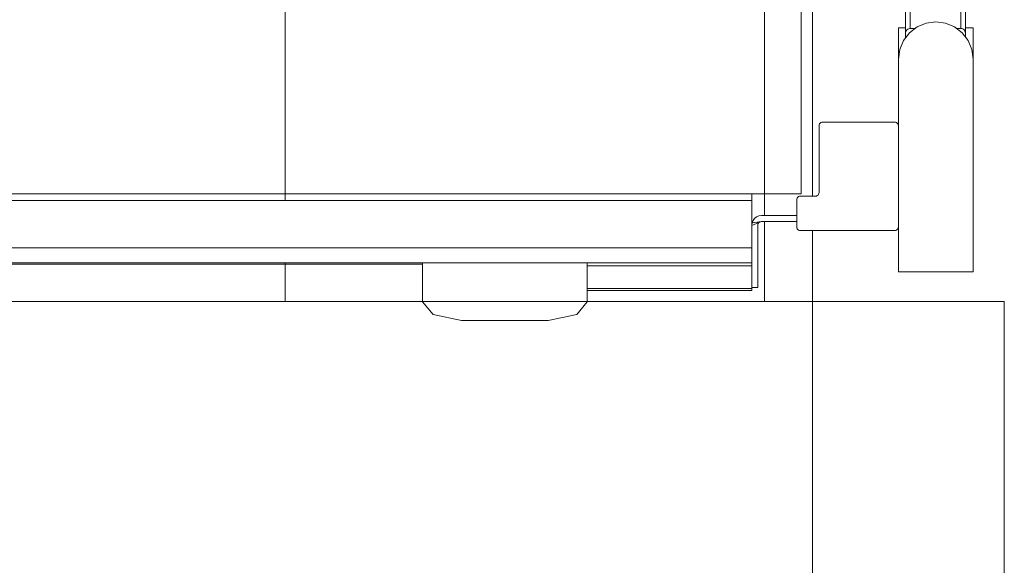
# Model space of a CAD drawing. Header units: millimetres. Extents: x 2 to 902, y -447 to 199.
# Tile 505 of 656: x 23.532 to 24.849, y 157.995 to 158.724. Entities that reach past the tile are written whole.
import ezdxf

# ---------------------------------------------------------------- set-up
doc = ezdxf.new("R2010")
doc.units = ezdxf.units.MM
doc.header["$MEASUREMENT"] = 0
for name, color, linetype, lineweight in [('IFC-Elemento construtivo genérico-Contorno', 253, 'Continuous', 5), ('IFC-Laje-Contorno', 134, 'Continuous', 5), ('IFC-Parede padrão-Contorno', 44, 'Continuous', 5)]:
    doc.layers.add(name, color=color, linetype=linetype, lineweight=lineweight)

msp = doc.modelspace()

# ---------------------------------------------------------------- linework, layer by layer
at = {"layer": 'IFC-Elemento construtivo genérico-Contorno', "color": 7, "lineweight": 5}
for p, q in [((24.577, 158.4914), (24.577, 160.0834)), ((24.7166, 158.7062), (24.7166, 159.9187)), ((24.7166, 158.7062), (24.7166, 159.9187)), ((24.7966, 158.7062), (24.7966, 159.9187)), ((24.7966, 158.7062), (24.7966, 159.9187)), ((24.7226, 158.7124), (24.7226, 159.9124)), ((24.7906, 158.7124), (24.7906, 159.9124)), ((24.7321, 158.7147), (24.7442, 158.7197)), ((24.7321, 158.7147), (24.7442, 158.7197)), ((24.7442, 158.7197), (24.7571, 158.7214)), ((24.7442, 158.7197), (24.7571, 158.7214)), ((24.7571, 158.7214), (24.77, 158.7197)), ((24.7571, 158.7214), (24.77, 158.7197)), ((24.77, 158.7197), (24.7821, 158.7147)), ((24.77, 158.7197), (24.7821, 158.7147)), ((24.7071, 158.7134), (24.7166, 158.7134)), ((24.7071, 158.6714), (24.7071, 158.7134)), ((24.7071, 158.6714), (24.7071, 158.7134)), ((24.7071, 158.7134), (24.7166, 158.7134)), ((24.7138, 158.6964), (24.7218, 158.7068)), ((24.7138, 158.6964), (24.7218, 158.7068)), ((24.7166, 158.7062), (24.7168, 158.7078)), ((24.7166, 158.7062), (24.7168, 158.7078)), ((24.7168, 158.7078), (24.7174, 158.7093)), ((24.7168, 158.7078), (24.7174, 158.7093)), ((24.7174, 158.7093), (24.7183, 158.7105)), ((24.7174, 158.7093), (24.7183, 158.7105)), ((24.7183, 158.7105), (24.7195, 158.7115)), ((24.7183, 158.7105), (24.7195, 158.7115)), ((24.7195, 158.7115), (24.721, 158.7122)), ((24.7195, 158.7115), (24.721, 158.7122)), ((24.721, 158.7122), (24.7226, 158.7124)), ((24.721, 158.7122), (24.7226, 158.7124)), ((24.7218, 158.7068), (24.7321, 158.7147)), ((24.7218, 158.7068), (24.7321, 158.7147)), ((24.7226, 158.7124), (24.7291, 158.7124)), ((24.7226, 158.7124), (24.7291, 158.7124)), ((24.7821, 158.7147), (24.7925, 158.7068)), ((24.7821, 158.7147), (24.7925, 158.7068)), ((24.7851, 158.7124), (24.7906, 158.7124)), ((24.7851, 158.7124), (24.7906, 158.7124)), ((24.7906, 158.7124), (24.7919, 158.7123)), ((24.7906, 158.7124), (24.7919, 158.7123)), ((24.7919, 158.7123), (24.7932, 158.7118)), ((24.7919, 158.7123), (24.7932, 158.7118)), ((24.7925, 158.7068), (24.8004, 158.6964)), ((24.7925, 158.7068), (24.8004, 158.6964)), ((24.7932, 158.7118), (24.7944, 158.7111)), ((24.7932, 158.7118), (24.7944, 158.7111)), ((24.7944, 158.7111), (24.7953, 158.7101)), ((24.7944, 158.7111), (24.7953, 158.7101)), ((24.7953, 158.7101), (24.796, 158.7089)), ((24.7953, 158.7101), (24.796, 158.7089)), ((24.796, 158.7089), (24.7965, 158.7076)), ((24.796, 158.7089), (24.7965, 158.7076)), ((24.7965, 158.7076), (24.7966, 158.7062)), ((24.7965, 158.7076), (24.7966, 158.7062)), ((24.7966, 158.7134), (24.8071, 158.7134)), ((24.7966, 158.7134), (24.8071, 158.7134)), ((24.8071, 158.5674), (24.8071, 158.7134)), ((24.8071, 158.5674), (24.8071, 158.7134)), ((24.7088, 158.6844), (24.7138, 158.6964)), ((24.7088, 158.6844), (24.7138, 158.6964)), ((24.7166, 158.7), (24.7166, 158.7062)), ((24.7166, 158.7), (24.7166, 158.7062)), ((24.7966, 158.7014), (24.7966, 158.7062)), ((24.7966, 158.7014), (24.7966, 158.7062)), ((24.8004, 158.6964), (24.8054, 158.6844)), ((24.8004, 158.6964), (24.8054, 158.6844)), ((24.7071, 158.6714), (24.7088, 158.6844)), ((24.7071, 158.6714), (24.7088, 158.6844)), ((24.8054, 158.6844), (24.8071, 158.6714)), ((24.8054, 158.6844), (24.8071, 158.6714)), ((24.7071, 158.3874), (24.7071, 158.6714)), ((24.7071, 158.3874), (24.7071, 158.6714)), ((24.8071, 158.3874), (24.8071, 158.6714)), ((24.8071, 158.3874), (24.8071, 158.6714)), ((24.6011, 158.5824), (24.6013, 158.5837)), ((24.6011, 158.5824), (24.6013, 158.5837)), ((24.6011, 158.4934), (24.6011, 158.5824)), ((24.6011, 158.4934), (24.6011, 158.5824)), ((24.6013, 158.5837), (24.6018, 158.5849)), ((24.6013, 158.5837), (24.6018, 158.5849)), ((24.6018, 158.5849), (24.6026, 158.586)), ((24.6018, 158.5849), (24.6026, 158.586)), ((24.6026, 158.586), (24.6036, 158.5868)), ((24.6026, 158.586), (24.6036, 158.5868)), ((24.6036, 158.5868), (24.6048, 158.5873)), ((24.6036, 158.5868), (24.6048, 158.5873)), ((24.6048, 158.5873), (24.6061, 158.5874)), ((24.6048, 158.5873), (24.6061, 158.5874)), ((24.6061, 158.5874), (24.6111, 158.5874)), ((24.6061, 158.5874), (24.7021, 158.5874)), ((24.6111, 158.5874), (24.6971, 158.5874)), ((24.6971, 158.5874), (24.7021, 158.5874)), ((24.7021, 158.5874), (24.7034, 158.5873)), ((24.7021, 158.5874), (24.7034, 158.5873)), ((24.7034, 158.5873), (24.7046, 158.5868)), ((24.7034, 158.5873), (24.7046, 158.5868)), ((24.7046, 158.5868), (24.7056, 158.586)), ((24.7046, 158.5868), (24.7056, 158.586)), ((24.7056, 158.586), (24.7064, 158.5849)), ((24.7056, 158.586), (24.7064, 158.5849)), ((24.7064, 158.5849), (24.7069, 158.5837)), ((24.7064, 158.5849), (24.7069, 158.5837)), ((24.7069, 158.5837), (24.7071, 158.5824)), ((24.7069, 158.5837), (24.7071, 158.5824)), ((24.7071, 158.4474), (24.7071, 158.5824)), ((24.7071, 158.4474), (24.7071, 158.5824)), ((21.8449, 158.4914), (24.577, 158.4914)), ((24.511, 158.4494), (24.511, 158.4914)), ((24.511, 158.4494), (24.511, 158.4914)), ((24.5711, 158.4834), (24.5713, 158.4847)), ((24.5711, 158.4834), (24.5713, 158.4847)), ((24.5711, 158.4474), (24.5711, 158.4834)), ((24.5711, 158.4474), (24.5711, 158.4834)), ((24.5713, 158.4847), (24.5718, 158.4859)), ((24.5713, 158.4847), (24.5718, 158.4859)), ((24.5718, 158.4859), (24.5726, 158.487)), ((24.5718, 158.4859), (24.5726, 158.487)), ((24.5726, 158.487), (24.5736, 158.4878)), ((24.5726, 158.487), (24.5736, 158.4878)), ((24.5736, 158.4878), (24.5748, 158.4883)), ((24.5736, 158.4878), (24.5748, 158.4883)), ((24.5748, 158.4883), (24.5761, 158.4884)), ((24.5748, 158.4883), (24.5761, 158.4884)), ((24.5761, 158.4884), (24.5961, 158.4884)), ((24.5761, 158.4884), (24.5961, 158.4884)), ((24.5961, 158.4884), (24.5974, 158.4886)), ((24.5961, 158.4884), (24.5974, 158.4886)), ((24.5974, 158.4886), (24.5986, 158.4891)), ((24.5974, 158.4886), (24.5986, 158.4891)), ((24.5986, 158.4891), (24.5996, 158.4899)), ((24.5986, 158.4891), (24.5996, 158.4899)), ((24.5996, 158.4899), (24.6004, 158.4909)), ((24.5996, 158.4899), (24.6004, 158.4909)), ((24.6004, 158.4909), (24.6009, 158.4921)), ((24.6004, 158.4909), (24.6009, 158.4921)), ((24.6009, 158.4921), (24.6011, 158.4934)), ((24.6009, 158.4921), (24.6011, 158.4934)), ((21.849, 158.4824), (24.511, 158.4824)), ((21.849, 158.4824), (24.511, 158.4824)), ((24.031, 158.4824), (24.291, 158.4824)), ((24.511, 158.4494), (24.511, 158.4824)), ((24.511, 158.3994), (24.511, 158.4824)), ((24.511, 158.4026), (24.511, 158.4824)), ((24.511, 158.4194), (24.511, 158.4824)), ((24.511, 158.4194), (24.511, 158.4824)), ((24.511, 158.3994), (24.511, 158.4824)), ((24.5128, 158.4559), (24.5148, 158.4586)), ((24.5128, 158.4559), (24.5148, 158.4586)), ((24.5148, 158.4586), (24.5175, 158.4607)), ((24.5148, 158.4586), (24.5175, 158.4607)), ((24.5175, 158.4607), (24.5207, 158.462)), ((24.5175, 158.4607), (24.5207, 158.462)), ((24.5207, 158.462), (24.524, 158.4624)), ((24.5207, 158.462), (24.524, 158.4624)), ((24.524, 158.4624), (24.5711, 158.4624)), ((24.524, 158.4624), (24.5711, 158.4624)), ((24.5279, 158.4624), (24.5711, 158.4624)), ((24.511, 158.4494), (24.5227, 158.4543)), ((24.511, 158.4494), (24.5215, 158.4538)), ((24.511, 158.4494), (24.5115, 158.4528)), ((24.511, 158.4494), (24.5115, 158.4528)), ((24.511, 158.3664), (24.511, 158.4494)), ((24.511, 158.3664), (24.511, 158.4494)), ((24.5115, 158.4528), (24.5128, 158.4559)), ((24.5115, 158.4528), (24.5128, 158.4559)), ((24.5115, 158.4528), (24.524, 158.4544)), ((24.5115, 158.4528), (24.5227, 158.4543)), ((24.519, 158.4494), (24.5192, 158.4507)), ((24.519, 158.4494), (24.5192, 158.4507)), ((24.519, 158.3664), (24.519, 158.4494)), ((24.519, 158.3664), (24.519, 158.4494)), ((24.5192, 158.4507), (24.5197, 158.4519)), ((24.5192, 158.4507), (24.5197, 158.4519)), ((24.5197, 158.4519), (24.5205, 158.453)), ((24.5197, 158.4519), (24.5205, 158.453)), ((24.5205, 158.453), (24.5215, 158.4538)), ((24.5205, 158.453), (24.5215, 158.4538)), ((24.5215, 158.4538), (24.5227, 158.4543)), ((24.5215, 158.4538), (24.5227, 158.4543)), ((24.5227, 158.4543), (24.524, 158.4544)), ((24.5227, 158.4543), (24.524, 158.4544)), ((24.524, 158.4544), (24.5711, 158.4544)), ((24.524, 158.4544), (24.5711, 158.4544)), ((24.5711, 158.4474), (24.5713, 158.4461)), ((24.5711, 158.4474), (24.5713, 158.4461)), ((24.5713, 158.4461), (24.5718, 158.4449)), ((24.5713, 158.4461), (24.5718, 158.4449)), ((24.5718, 158.4449), (24.5726, 158.4439)), ((24.5718, 158.4449), (24.5726, 158.4439)), ((24.5726, 158.4439), (24.5736, 158.4431)), ((24.5726, 158.4439), (24.5736, 158.4431)), ((24.5736, 158.4431), (24.5748, 158.4426)), ((24.5736, 158.4431), (24.5748, 158.4426)), ((24.7034, 158.4426), (24.7046, 158.4431)), ((24.7034, 158.4426), (24.7046, 158.4431)), ((24.7046, 158.4431), (24.7056, 158.4439)), ((24.7046, 158.4431), (24.7056, 158.4439)), ((24.7056, 158.4439), (24.7064, 158.4449)), ((24.7056, 158.4439), (24.7064, 158.4449)), ((24.7064, 158.4449), (24.7069, 158.4461)), ((24.7064, 158.4449), (24.7069, 158.4461)), ((24.7069, 158.4461), (24.7071, 158.4474)), ((24.7069, 158.4461), (24.7071, 158.4474)), ((24.5748, 158.4426), (24.5761, 158.4424)), ((24.5748, 158.4426), (24.5761, 158.4424)), ((24.5761, 158.4424), (24.7021, 158.4424)), ((24.5761, 158.4424), (24.7021, 158.4424)), ((24.7021, 158.4424), (24.7034, 158.4426)), ((24.7021, 158.4424), (24.7034, 158.4426)), ((21.849, 158.4194), (24.511, 158.4194)), ((21.849, 158.4194), (24.511, 158.4194)), ((24.511, 158.3994), (24.511, 158.4194)), ((24.511, 158.3994), (24.511, 158.4194)), ((21.849, 158.3994), (24.511, 158.3994)), ((21.849, 158.3994), (24.511, 158.3994)), ((22.111, 158.3974), (24.071, 158.3974)), ((24.071, 158.3472), (24.071, 158.3994)), ((24.071, 158.3474), (24.071, 158.3994)), ((24.291, 158.3472), (24.291, 158.3994)), ((24.291, 158.3474), (24.291, 158.3994)), ((24.291, 158.3976), (24.291, 158.3994)), ((24.291, 158.3955), (24.291, 158.3976)), ((24.291, 158.3955), (24.511, 158.3955)), ((24.511, 158.4), (24.511, 158.4026)), ((24.511, 158.3976), (24.511, 158.4)), ((24.511, 158.3976), (24.511, 158.4)), ((24.511, 158.3955), (24.511, 158.3976)), ((24.511, 158.3955), (24.511, 158.3976)), ((24.511, 158.3648), (24.511, 158.3955)), ((24.511, 158.3648), (24.511, 158.3955)), ((24.7071, 158.3874), (24.8071, 158.3874)), ((24.7071, 158.3874), (24.8071, 158.3874)), ((24.291, 158.3648), (24.511, 158.3648)), ((24.291, 158.3635), (24.291, 158.3648)), ((24.511, 158.3624), (24.511, 158.3664)), ((24.511, 158.3664), (24.519, 158.3664)), ((24.511, 158.3664), (24.519, 158.3664)), ((24.511, 158.3635), (24.511, 158.3648)), ((24.511, 158.3635), (24.511, 158.3648)), ((24.291, 158.3627), (24.291, 158.3635)), ((24.291, 158.3624), (24.291, 158.3627)), ((24.291, 158.3624), (24.511, 158.3624)), ((24.291, 158.3624), (24.511, 158.3624)), ((24.511, 158.3627), (24.511, 158.3635)), ((24.511, 158.3627), (24.511, 158.3635)), ((24.511, 158.3624), (24.511, 158.3627)), ((24.511, 158.3624), (24.511, 158.3627)), ((24.071, 158.3472), (24.085, 158.3302)), ((24.277, 158.3302), (24.291, 158.3472)), ((24.085, 158.3302), (24.123, 158.3222)), ((24.239, 158.3222), (24.277, 158.3302)), ((24.123, 158.3222), (24.239, 158.3222))]:
    msp.add_line(p, q, dxfattribs=at)
at = {"layer": 'IFC-Laje-Contorno', "color": 7, "lineweight": 5}
for p, q in [((24.5279, 158.4624), (24.5279, 160.1124)), ((23.8873, 158.4824), (23.8873, 160.0924)), ((24.5922, 158.4884), (24.5922, 160.0864)), ((24.5922, 158.4884), (24.5922, 160.0864)), ((24.5279, 158.3474), (24.5279, 158.4544)), ((24.5922, 157.9074), (24.5922, 158.4424)), ((24.5922, 158.3474), (24.5922, 158.4424)), ((23.8873, 158.3474), (23.8873, 158.3994))]:
    msp.add_line(p, q, dxfattribs=at)
at = {"layer": 'IFC-Parede padrão-Contorno', "color": 7, "lineweight": 5}
for p, q in [((22.8395, 158.3474), (24.8487, 158.3474)), ((24.8487, 158.1765), (24.8487, 158.3474)), ((24.8487, 157.9074), (24.8487, 158.1765))]:
    msp.add_line(p, q, dxfattribs=at)

doc.saveas('drawing.dxf')
